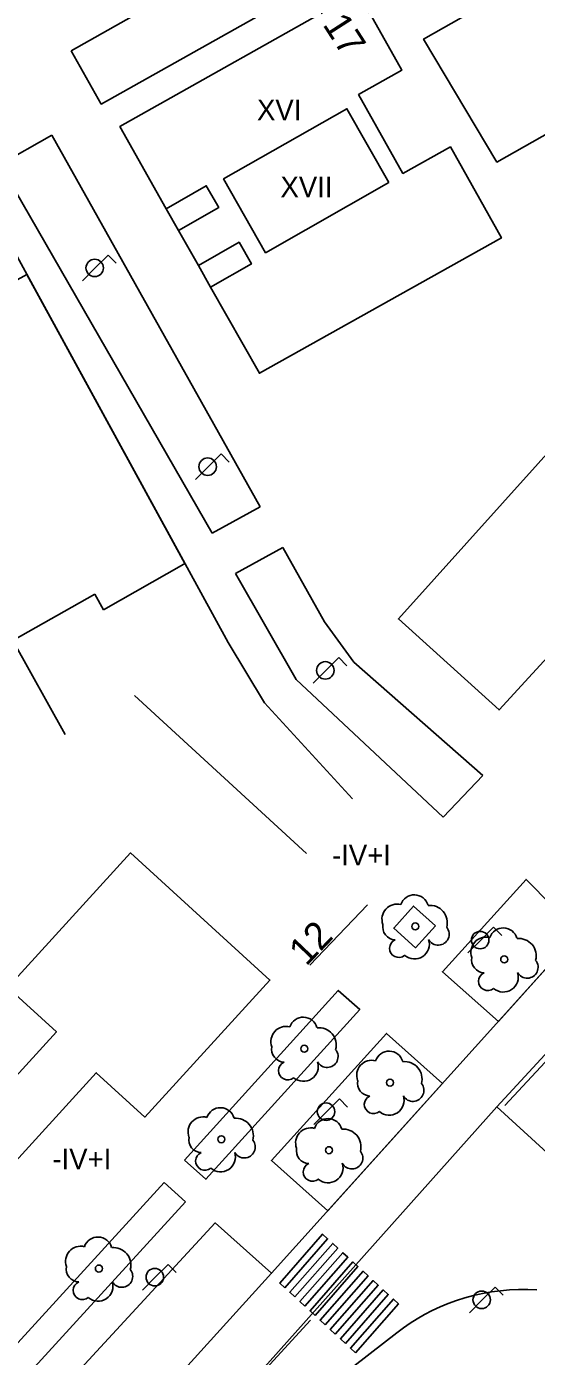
# Model space of a CAD drawing. Extents: x 282771 to 285132, y 4823109 to 4825496.
# Drawn here: x 283795 to 283832.1, y 4823389.4 to 4823486.3 of the extents above; entities that cross this region are included whole.
import ezdxf

# ---------------------------------------------------------------- set-up
doc = ezdxf.new("R2010")
doc.units = 0
for name, color, linetype in [('ACERA-BORDILLO', 7, 'Continuous'), ('ACERA-INTERIOR', 7, 'Continuous'), ('ARBOL', 7, 'Continuous'), ('CALLE-EJE', 7, 'Continuous'), ('EDIFICIO', 7, 'Continuous'), ('FAROLA', 7, 'Continuous'), ('MEDIANERA', 7, 'Continuous'), ('NUM-PORTAL', 7, 'Continuous'), ('NUM-VADO', 7, 'Continuous'), ('PASO-PEATONES', 7, 'Continuous'), ('SENAL-VIARIA', 7, 'Continuous'), ('TXT-ALTURA-EDIFICIO', 7, 'Continuous'), ('ZONA-VERDE', 7, 'Continuous')]:
    doc.layers.add(name, color=color, linetype=linetype)

msp = doc.modelspace()

# ---------------------------------------------------------------- linework, layer by layer
at = {"layer": 'ACERA-BORDILLO'}
for points in [[(283785.072, 4823373.561), (283808.693, 4823399.156), (283812.812, 4823395.481), (283835.171, 4823420.3), (283839.411, 4823425.06), (283835.471, 4823428.73), (283863.261, 4823458.42), (283888.661, 4823486.42)], [(283817.836, 4823387.96), (283821.935, 4823391.148), (283822.412, 4823391.504), (283822.91, 4823391.845), (283823.428, 4823392.17), (283823.964, 4823392.477), (283824.52, 4823392.765), (283825.092, 4823393.032), (283825.681, 4823393.277), (283826.285, 4823393.498), (283826.902, 4823393.694), (283827.532, 4823393.865), (283828.172, 4823394.009), (283828.821, 4823394.126), (283829.478, 4823394.214), (283830.139, 4823394.273), (283830.803, 4823394.303), (283831.469, 4823394.303), (283832.135, 4823394.274)]]:
    msp.add_lwpolyline(points, dxfattribs=at)
at = {"layer": 'ACERA-INTERIOR'}
msp.add_line((283793.97, 4823441.584), (283797.787, 4823434.724), dxfattribs=at)
for points in [[(283744.81, 4823449.044), (283788.622, 4823473.88), (283790.962, 4823475.15), (283791.282, 4823475.01), (283809.647, 4823441.441)], [(283806.022, 4823471.45), (283805.142, 4823473.03)], [(283808.372, 4823467.33), (283807.482, 4823468.9)], [(283809.647, 4823441.441), (283812.296, 4823437.039), (283818.705, 4823430.048)], [(283815.356, 4823426.065), (283802.836, 4823437.583)], [(283815.609, 4823417.932), (283819.793, 4823422.334)]]:
    msp.add_lwpolyline(points, dxfattribs=at)
at = {"layer": 'ARBOL'}
for centre in [(283823.281, 4823420.754), (283829.759, 4823418.346), (283815.192, 4823411.841), (283821.441, 4823409.371), (283809.155, 4823405.249), (283816.991, 4823404.451), (283800.234, 4823395.828)]:
    msp.add_circle(centre, 0.255, dxfattribs=at)
for centre, radius, start, end in [((283823.211, 4823422.014), 1.038, 15.64228, 161.38435), ((283821.951, 4823421.284), 1.097, 75.4318, 200.55608), ((283824.341, 4823421.014), 1.272, 345.03273, 95.79925), ((283821.841, 4823420.714), 0.935, 168.59898, 268.13236), ((283824.951, 4823420.184), 0.797, 208.96246, 38.99103), ((283829.689, 4823419.606), 1.038, 15.64228, 161.38435), ((283822.081, 4823419.164), 0.672, 113.73672, 309.4725), ((283823.221, 4823419.464), 1.086, 228.95447, 17.92796), ((283828.429, 4823418.876), 1.097, 75.4318, 200.55608), ((283830.819, 4823418.606), 1.272, 345.03273, 95.79925), ((283828.319, 4823418.306), 0.935, 168.59898, 268.13236), ((283831.429, 4823417.776), 0.797, 208.96246, 38.99103), ((283828.559, 4823416.756), 0.672, 113.73672, 309.4725), ((283829.699, 4823417.056), 1.086, 228.95447, 17.92796), ((283815.122, 4823413.101), 1.038, 15.64228, 161.38435), ((283813.862, 4823412.371), 1.097, 75.4318, 200.55608), ((283816.252, 4823412.101), 1.272, 345.03273, 95.79925), ((283813.752, 4823411.801), 0.935, 168.59898, 268.13236), ((283813.992, 4823410.251), 0.672, 113.73672, 309.4725), ((283815.132, 4823410.551), 1.086, 228.95447, 17.92796), ((283816.861, 4823411.271), 0.797, 208.96246, 38.99103), ((283820.111, 4823409.901), 1.097, 75.4318, 200.55608), ((283821.371, 4823410.631), 1.038, 15.64228, 161.38435), ((283822.501, 4823409.631), 1.272, 345.03273, 95.79925), ((283820.001, 4823409.331), 0.935, 168.59898, 268.13236), ((283823.111, 4823408.801), 0.797, 208.96246, 38.99103), ((283820.241, 4823407.781), 0.672, 113.73672, 309.4725), ((283821.381, 4823408.081), 1.086, 228.95447, 17.92796), ((283809.085, 4823406.509), 1.038, 15.64228, 161.38435), ((283807.825, 4823405.779), 1.097, 75.4318, 200.55608), ((283810.215, 4823405.509), 1.272, 345.03273, 95.79925), ((283815.662, 4823404.981), 1.097, 75.4318, 200.55608), ((283816.921, 4823405.711), 1.038, 15.64228, 161.38435), ((283807.715, 4823405.209), 0.935, 168.59898, 268.13236), ((283810.825, 4823404.679), 0.797, 208.96246, 38.99103), ((283818.051, 4823404.711), 1.272, 345.03273, 95.79925), ((283807.955, 4823403.659), 0.672, 113.73672, 309.4725), ((283809.095, 4823403.959), 1.086, 228.95447, 17.92796), ((283815.552, 4823404.411), 0.935, 168.59898, 268.13236), ((283818.661, 4823403.881), 0.797, 208.96246, 38.99103), ((283815.792, 4823402.861), 0.672, 113.73672, 309.4725), ((283816.931, 4823403.161), 1.086, 228.95447, 17.92796), ((283798.904, 4823396.358), 1.097, 75.4318, 200.55608), ((283800.164, 4823397.088), 1.038, 15.64228, 161.38435), ((283801.294, 4823396.088), 1.272, 345.03273, 95.79925), ((283798.794, 4823395.788), 0.935, 168.59898, 268.13236), ((283801.904, 4823395.258), 0.797, 208.96246, 38.99103), ((283799.034, 4823394.238), 0.672, 113.73672, 309.4725), ((283800.174, 4823394.538), 1.086, 228.95447, 17.92796)]:
    msp.add_arc(centre, radius, start, end, dxfattribs=at)
at = {"layer": 'CALLE-EJE'}
for points in [[(283915.67, 4823562.869), (283930.947, 4823535.839), (283932.069, 4823532.819), (283932.63, 4823529.669), (283932.738, 4823527.699), (283932.738, 4823525.68), (283932.366, 4823523.289), (283931.782, 4823521.004), (283930.796, 4823518.998), (283923.914, 4823510.21), (283829.231, 4823407.601)], [(283829.231, 4823407.601), (283749.482, 4823318.271)], [(283918.081, 4823326.402), (283829.231, 4823407.601)]]:
    msp.add_lwpolyline(points, dxfattribs=at)
at = {"layer": 'EDIFICIO'}
for points in [[(283832.841, 4823490.48), (283870.601, 4823511.93), (283880.631, 4823494.27), (283870.961, 4823483.59), (283871.801, 4823482.79), (283859.851, 4823469.75), (283829.381, 4823436.52), (283822.051, 4823443.15), (283852.351, 4823476.86), (283871.091, 4823497.24), (283869.751, 4823499.39), (283829.221, 4823476.43), (283823.881, 4823485.39), (283832.841, 4823490.48)], [(283806.022, 4823471.45), (283808.962, 4823473.13), (283808.052, 4823474.71), (283805.142, 4823473.03), (283801.772, 4823479.02), (283819.111, 4823488.81), (283822.311, 4823483.13), (283819.151, 4823481.35), (283822.381, 4823475.6), (283825.841, 4823477.54), (283829.551, 4823470.9), (283811.922, 4823461.05), (283808.372, 4823467.33), (283811.342, 4823469.01), (283810.442, 4823470.59), (283807.482, 4823468.9), (283806.022, 4823471.45)]]:
    msp.add_lwpolyline(points, dxfattribs=at)
at = {"layer": 'FAROLA'}
for p, q in [((283800.912, 4823469.65), (283799.972, 4823468.72)), ((283801.502, 4823469.06), (283800.912, 4823469.65)), ((283799.972, 4823468.72), (283799.042, 4823467.78)), ((283809.142, 4823455.17), (283808.202, 4823454.24)), ((283809.732, 4823454.58), (283809.142, 4823455.17)), ((283808.202, 4823454.24), (283807.272, 4823453.3)), ((283817.71, 4823440.33), (283816.77, 4823439.4)), ((283818.3, 4823439.74), (283817.71, 4823440.33)), ((283816.77, 4823439.4), (283815.84, 4823438.46)), ((283828.987, 4823420.686), (283828.047, 4823419.756)), ((283829.577, 4823420.096), (283828.987, 4823420.686)), ((283828.047, 4823419.756), (283827.117, 4823418.816)), ((283817.763, 4823408.185), (283816.823, 4823407.255)), ((283818.353, 4823407.595), (283817.763, 4823408.185)), ((283816.823, 4823407.255), (283815.893, 4823406.315)), ((283805.285, 4823396.132), (283804.345, 4823395.202)), ((283805.875, 4823395.542), (283805.285, 4823396.132)), ((283804.345, 4823395.202), (283803.415, 4823394.262)), ((283829.101, 4823394.481), (283828.161, 4823393.551)), ((283829.691, 4823393.891), (283829.101, 4823394.481)), ((283828.161, 4823393.551), (283827.231, 4823392.611))]:
    msp.add_line(p, q, dxfattribs=at)
for centre, radius in [((283799.932, 4823468.72), 0.637), ((283808.162, 4823454.24), 0.637), ((283816.73, 4823439.4), 0.638), ((283828.007, 4823419.756), 0.637), ((283816.783, 4823407.255), 0.637), ((283804.305, 4823395.202), 0.637), ((283828.121, 4823393.551), 0.637)]:
    msp.add_circle(centre, radius, dxfattribs=at)
at = {"layer": 'MEDIANERA'}
msp.add_lwpolyline([(283821.351, 4823474.95), (283812.372, 4823469.83), (283809.322, 4823475.2), (283818.301, 4823480.32), (283821.351, 4823474.95)], dxfattribs=at)
at = {"layer": 'PASO-PEATONES'}
for points in [[(283813.773, 4823394.436), (283813.405, 4823394.774), (283816.527, 4823398.335), (283816.897, 4823398)], [(283814.51, 4823393.759), (283814.141, 4823394.097), (283817.263, 4823397.659), (283817.634, 4823397.323)], [(283815.246, 4823393.082), (283814.878, 4823393.421), (283818.002, 4823396.984), (283818.37, 4823396.646)], [(283815.983, 4823392.405), (283815.615, 4823392.744), (283818.739, 4823396.308), (283819.107, 4823395.969)], [(283816.719, 4823391.729), (283816.351, 4823392.067), (283819.475, 4823395.631), (283819.844, 4823395.292)], [(283817.456, 4823391.052), (283817.088, 4823391.39), (283820.212, 4823394.954), (283820.58, 4823394.616)], [(283818.192, 4823390.375), (283817.824, 4823390.713), (283820.948, 4823394.277), (283821.316, 4823393.939)], [(283818.929, 4823389.698), (283818.561, 4823390.037), (283821.685, 4823393.6), (283822.053, 4823393.262)]]:
    msp.add_lwpolyline(points, close=True, dxfattribs=at)
at = {"layer": 'SENAL-VIARIA'}
for points in [[(283772.114, 4823392.538), (283782.142, 4823383.39), (283791.748, 4823393.921), (283788.226, 4823397.134), (283800.045, 4823410.088), (283803.579, 4823406.864), (283812.687, 4823416.848), (283802.54, 4823426.105), (283793.595, 4823416.3), (283797.138, 4823413.068), (283785.214, 4823399.998), (283781.748, 4823403.16), (283772.114, 4823392.538)], [(283829.811, 4823407.712), (283838.929, 4823417.508)], [(283767.615, 4823345.637), (283812.811, 4823395.481)], [(283770.876, 4823343.271), (283815.658, 4823392.071)]]:
    msp.add_lwpolyline(points, dxfattribs=at)
at = {"layer": 'ZONA-VERDE'}
for p, q in [((283796.816, 4823478.393), (283793.034, 4823476.257)), ((283811.975, 4823451.326), (283796.816, 4823478.393)), ((283793.034, 4823476.257), (283808.478, 4823449.41)), ((283794.989, 4823468.233), (283792.902, 4823467.101)), ((283806.504, 4823447.186), (283794.989, 4823468.233)), ((283808.478, 4823449.41), (283811.975, 4823451.326)), ((283813.645, 4823448.345), (283810.182, 4823446.448)), ((283816.675, 4823442.934), (283813.645, 4823448.345)), ((283800.563, 4823443.824), (283806.419, 4823447.14)), ((283810.182, 4823446.448), (283814.611, 4823438.75)), ((283793.97, 4823441.584), (283799.931, 4823444.96)), ((283799.931, 4823444.96), (283800.563, 4823443.824)), ((283818.802, 4823439.999), (283816.675, 4823442.934)), ((283828.207, 4823431.751), (283818.802, 4823439.999)), ((283814.611, 4823438.75), (283825.318, 4823428.713)), ((283825.318, 4823428.713), (283828.207, 4823431.751)), ((283781.123, 4823375.976), (283804.999, 4823402.105)), ((283804.999, 4823402.105), (283806.549, 4823400.689)), ((283806.549, 4823400.689), (283782.673, 4823374.56))]:
    msp.add_line(p, q, dxfattribs=at)
msp.add_lwpolyline([(283798.227, 4823484.527), (283815.757, 4823494.438), (283817.887, 4823490.484), (283800.408, 4823480.65)], close=True, dxfattribs=at)
for points in [[(283806.419, 4823447.14), (283806.504, 4823447.186)], [(283829.334, 4823413.821), (283835.171, 4823420.3), (283831.346, 4823424.174), (283825.262, 4823417.455), (283829.334, 4823413.821)], [(283824.747, 4823420.795), (283823.14, 4823422.229), (283821.708, 4823420.625), (283823.304, 4823419.201), (283824.747, 4823420.795)], [(283806.473, 4823403.733), (283808.036, 4823402.339), (283819.23, 4823414.701), (283817.667, 4823416.095), (283806.473, 4823403.733)], [(283816.91, 4823400.03), (283825.271, 4823409.311), (283821.187, 4823412.955), (283812.802, 4823403.694), (283816.91, 4823400.03)]]:
    msp.add_lwpolyline(points, dxfattribs=at)

# ---------------------------------------------------------------- texts
at = {"layer": 'NUM-PORTAL'}
msp.add_text('17', height=2, rotation=302.71263, dxfattribs=at).set_placement((283816.494, 4823486.451))
at = {"layer": 'NUM-VADO'}
msp.add_text('12', height=2, rotation=46.33004, dxfattribs=at).set_placement((283815.34, 4823417.804))
at = {"layer": 'TXT-ALTURA-EDIFICIO'}
for s, p in [('XVI', (283811.751, 4823479.48)), ('XVII', (283813.462, 4823473.872)), ('-IV+I', (283817.215, 4823425.195)), ('-IV+I', (283796.845, 4823403.065))]:
    msp.add_text(s, height=1.5, rotation=0.00004, dxfattribs=at).set_placement(p)

doc.saveas('drawing.dxf')
